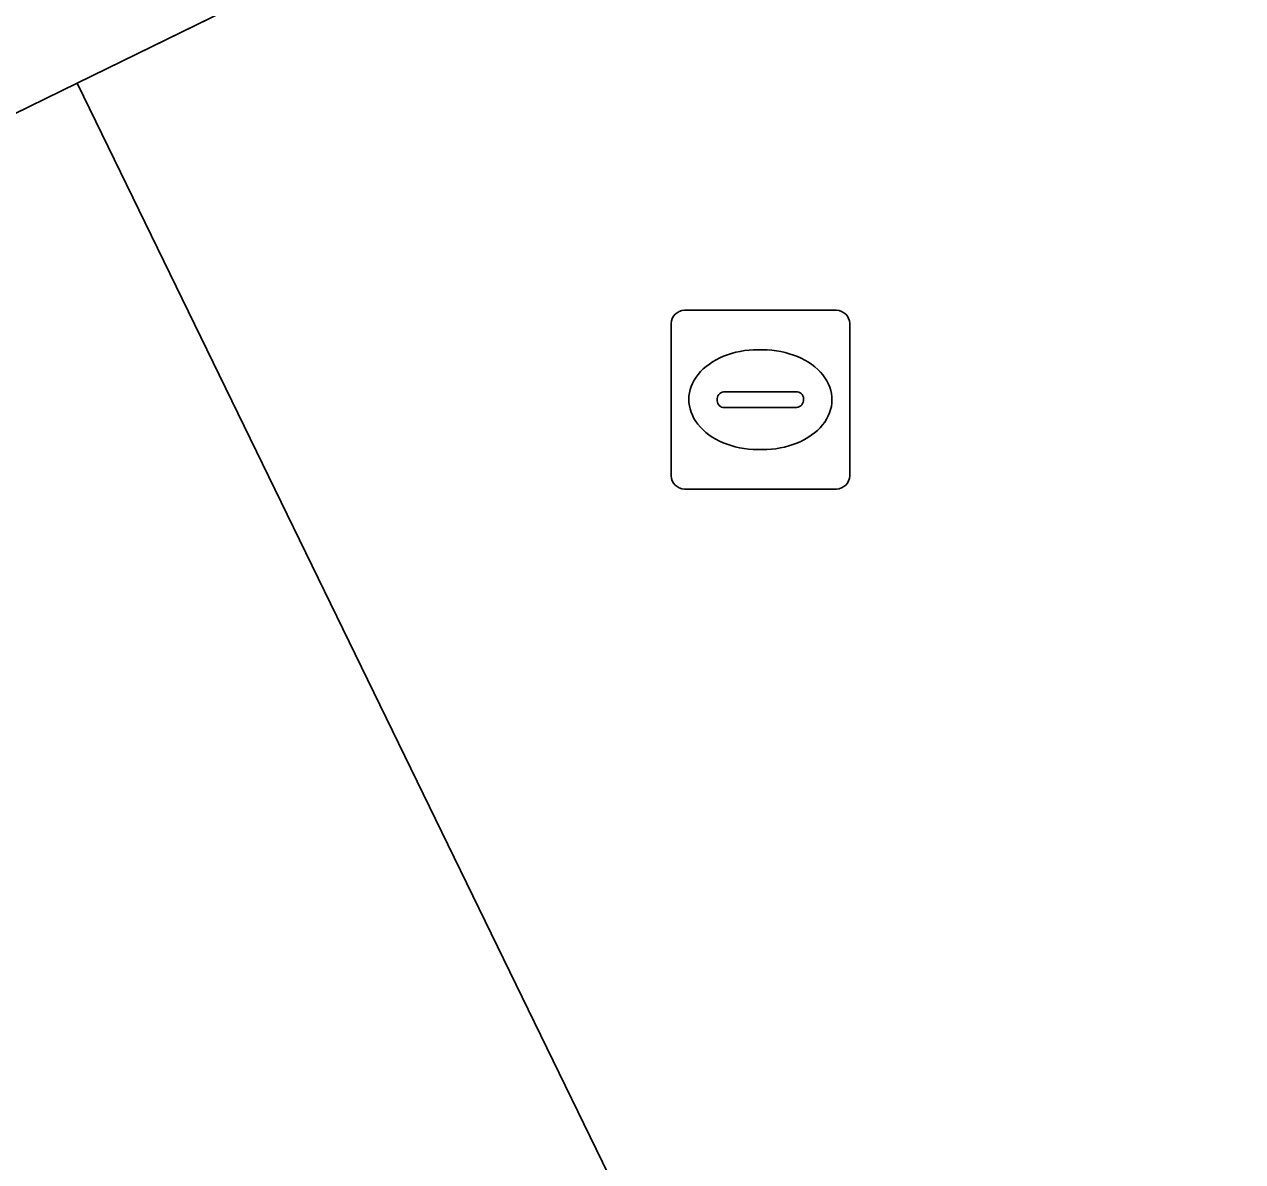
# Model space of a CAD drawing. Extents: x 160455 to 162082, y 388339 to 389736.
# Drawn here: x 161064.46 to 161071.29, y 388884.38 to 388890.75 of the extents above; entities that cross this region are included whole.
import ezdxf

# ---------------------------------------------------------------- set-up
doc = ezdxf.new("R2010")
doc.units = 0
for name, color, linetype in [('IMGEO_Pand', 7, 'Continuous'), ('IMGEO_Rijbaan_lokaal_open', 7, 'Continuous'), ('IMGEO_Rioolput', 7, 'Continuous'), ('IMGEO_Voetgangersgebied_open', 7, 'Continuous')]:
    doc.layers.add(name, color=color, linetype=linetype)

msp = doc.modelspace()

# ---------------------------------------------------------------- linework, layer by layer
at = {"layer": 'IMGEO_Pand'}
msp.add_lwpolyline([(161031.239, 388874.779), (161034.136, 388868.832), (161033.714, 388868.627), (161036.467, 388862.968), (161049.922, 388869.552), (161044.564, 388880.547), (161064.755, 388890.424), (161070.753, 388893.358), (161070.631, 388893.593), (161069.218, 388896.474), (161068.51, 388897.934), (161065.572, 388903.941), (161065.308, 388904.487), (161043.174, 388949.703), (161043.069, 388949.917), (161032.31, 388944.65)], dxfattribs=at)
at = {"layer": 'IMGEO_Rijbaan_lokaal_open'}
msp.add_lwpolyline([(161068.179, 388905.883), (161068.276, 388905.655), (161071.407, 388899.358), (161069.164, 388898.255), (161069.887, 388896.777), (161071.29, 388893.91), (161070.631, 388893.593), (161070.753, 388893.358), (161064.755, 388890.424), (161068.599, 388882.532), (161068.844, 388882.13), (161085.023, 388889.833), (161086.153, 388890.371), (161083.103, 388896.411)], dxfattribs=at)
at = {"layer": 'IMGEO_Rioolput'}
for p, q in [((161068.1579, 388889.1515), (161069.0101, 388889.1515)), ((161068.0835, 388888.2249), (161068.0835, 388889.0771)), ((161069.0845, 388889.0771), (161069.0845, 388888.2249)), ((161068.5715, 388888.9307), (161068.5965, 388888.9307)), ((161068.3419, 388888.6449), (161068.3419, 388888.6571)), ((161068.385, 388888.6943), (161068.7829, 388888.6943)), ((161068.826, 388888.6571), (161068.826, 388888.6449)), ((161068.7795, 388888.6077), (161068.3816, 388888.6077)), ((161068.5935, 388888.3713), (161068.5686, 388888.3713)), ((161069.0101, 388888.1505), (161068.1579, 388888.1505))]:
    msp.add_line(p, q, dxfattribs=at)
for points in [[(161068.1579, 388889.1515), (161069.0101, 388889.1515)], [(161068.0835, 388888.2249), (161068.0835, 388889.0771)], [(161069.0845, 388889.0771), (161069.0845, 388888.2249)], [(161069.0101, 388888.1505), (161068.1579, 388888.1505)]]:
    msp.add_lwpolyline(points, dxfattribs=at)
for centre, radius, start, end in [((161068.16, 388889.075), 0.0765, 91.55205, 178.44795), ((161068.16, 388889.075), 0.0765, 91.55205, 178.44795), ((161069.008, 388889.075), 0.0765, 1.55205, 88.44795), ((161069.008, 388889.075), 0.0765, 1.55205, 88.44795), ((161068.3821, 388888.6541), 0.0403, 85.87752, 175.75265), ((161068.7874, 388888.6559), 0.0386, 1.73085, 96.63898), ((161068.3786, 388888.6442), 0.0366, 178.93798, 274.71019), ((161068.7834, 388888.6505), 0.043, 264.86636, 352.45326), ((161068.16, 388888.227), 0.0765, 181.55205, 268.44795), ((161068.16, 388888.227), 0.0765, 181.55205, 268.44795), ((161069.008, 388888.227), 0.0765, 271.55205, 358.44795), ((161069.008, 388888.227), 0.0765, 271.55205, 358.44795)]:
    msp.add_arc(centre, radius, start, end, dxfattribs=at)
for centre, major_axis, ratio, start_param, end_param in [((161068.57, 388888.651), (-0.3872, 0.002), 0.722429, 4.712389, 7.853982), ((161068.595, 388888.651), (-0.3901, 0.002), 0.717154, 1.570796, 4.712389)]:
    msp.add_ellipse(centre, major_axis=major_axis, ratio=ratio, start_param=start_param, end_param=end_param, dxfattribs=at)
at = {"layer": 'IMGEO_Voetgangersgebied_open'}
msp.add_lwpolyline([(161024.557, 388845.477), (161040.679, 388853.319), (161039.373, 388855.998), (161039.679, 388856.145), (161043.591, 388858.046), (161061.917, 388867.003), (161063.383, 388867.719), (161061.347, 388871.872), (161071.994, 388877.069), (161071.443, 388878.171), (161071.313, 388878.446), (161070.749, 388878.17), (161068.874, 388882.082), (161068.844, 388882.13), (161068.599, 388882.532), (161064.755, 388890.424), (161044.564, 388880.547), (161049.922, 388869.552), (161036.467, 388862.968), (161033.714, 388868.627), (161030.82, 388874.567)], dxfattribs=at)

doc.saveas('drawing.dxf')
